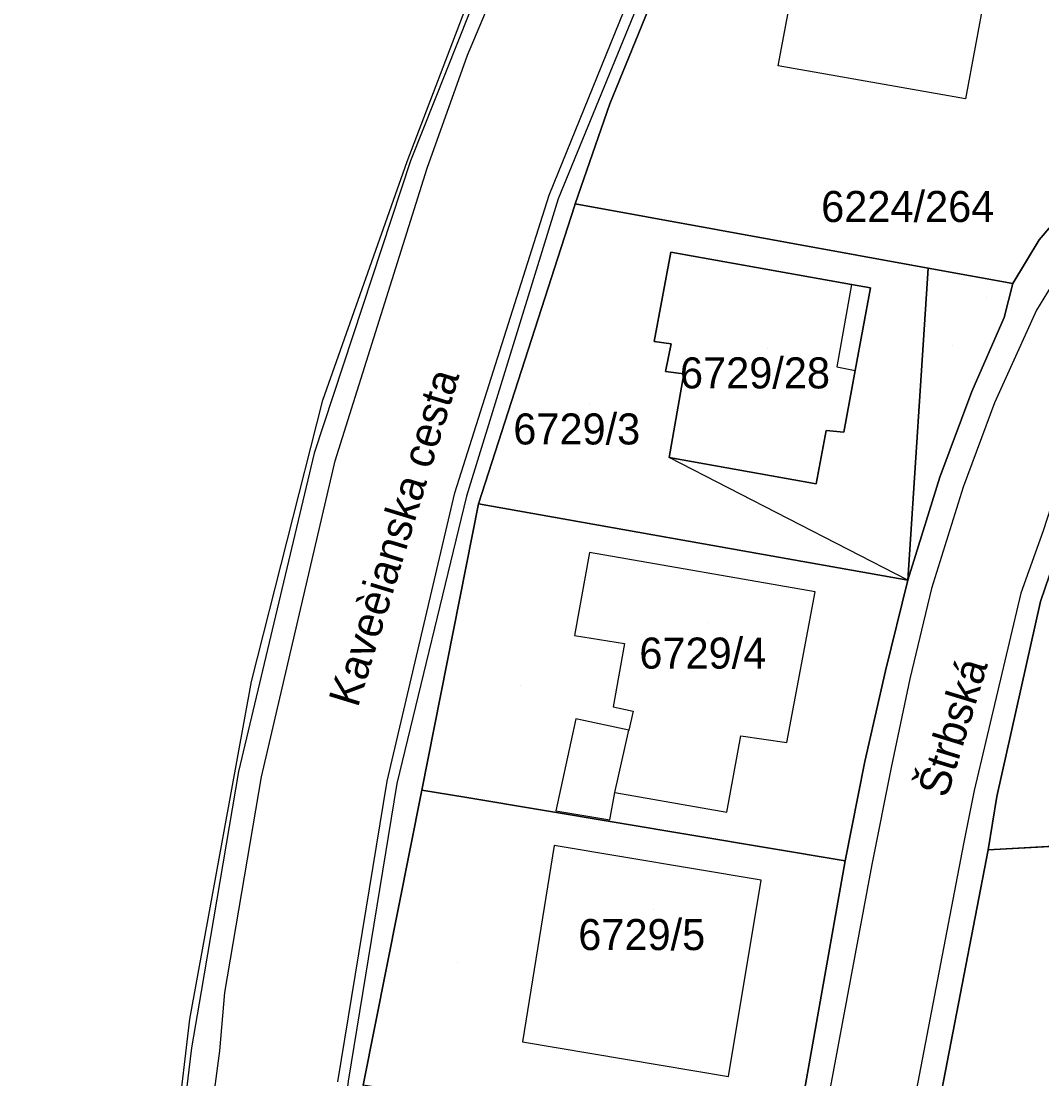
# Model space of a CAD drawing. Extents: x -266199 to -261993, y -1239047 to -1235108.
# Drawn here: x -264054.6 to -263988.9, y -1236110.8 to -1236042.6 of the extents above; entities that cross this region are included whole.
import ezdxf

# ---------------------------------------------------------------- set-up
doc = ezdxf.new("R2010")
doc.units = 0
for name, color, linetype in [('body_kn', 7, 'Continuous'), ('katuz_linie', 7, 'Continuous'), ('kladpar_druhypozemkov', 7, 'Continuous'), ('kladpar_hranice', 7, 'Continuous'), ('kladpar_parcelnecisla', 7, 'Continuous'), ('kladpar_plochy', 7, 'Continuous'), ('kladpar_sipky', 7, 'Continuous'), ('popisy', 7, 'Continuous'), ('zappar_hrandruhpozemk', 7, 'Continuous'), ('zuob_linie', 7, 'Continuous'), ('zuob_plochy', 7, 'Continuous')]:
    doc.layers.add(name, color=color, linetype=linetype)

msp = doc.modelspace()

# ---------------------------------------------------------------- linework, layer by layer
at = {"layer": 'body_kn'}
for p, q in [((-264025.9, -1236044.83), (-264025.9, -1236044.83)), ((-264005.87, -1236045.53), (-264005.87, -1236045.53)), ((-263993.81, -1236047.65), (-263993.81, -1236047.65)), ((-264016.73, -1236047.96), (-264016.73, -1236047.96)), ((-264029.77, -1236051.68), (-264029.77, -1236051.68)), ((-264029.56, -1236051.64), (-264029.56, -1236051.64)), ((-264028.49, -1236052.11), (-264028.49, -1236052.11)), ((-264020.63, -1236053.86), (-264020.63, -1236053.86)), ((-264020.04, -1236054.09), (-264020.04, -1236054.09)), ((-264019, -1236054.55), (-264019, -1236054.55)), ((-264018.95, -1236054.41), (-264018.95, -1236054.41)), ((-263989.06, -1236056.73), (-263989.06, -1236056.73)), ((-264012.78, -1236057.53), (-264012.78, -1236057.53)), ((-263996.22, -1236058.55), (-263996.22, -1236058.55)), ((-263996.22, -1236058.55), (-263996.22, -1236058.55)), ((-264001.16, -1236059.6), (-264001.16, -1236059.6)), ((-264001.16, -1236059.6), (-264001.16, -1236059.6)), ((-263999.93, -1236059.82), (-263999.93, -1236059.82)), ((-263990.76, -1236059.55), (-263990.76, -1236059.55)), ((-263990.76, -1236059.55), (-263990.76, -1236059.55)), ((-263989.24, -1236061.26), (-263989.24, -1236061.26)), ((-263991.32, -1236061.74), (-263991.32, -1236061.74)), ((-264013.87, -1236063.27), (-264013.87, -1236063.27)), ((-264012.77, -1236063.43), (-264012.77, -1236063.43)), ((-264013.13, -1236065.21), (-264013.13, -1236065.21)), ((-264011.95, -1236065.35), (-264011.95, -1236065.35)), ((-264002.09, -1236064.92), (-264002.09, -1236064.92)), ((-264000.91, -1236065.14), (-264000.91, -1236065.14)), ((-263993.4, -1236066.49), (-263993.4, -1236066.49)), ((-264035.22, -1236067.05), (-264035.22, -1236067.05)), ((-263991.93, -1236067.23), (-263991.93, -1236067.23)), ((-264002.79, -1236069.01), (-264002.79, -1236069.01)), ((-264001.64, -1236069.11), (-264001.64, -1236069.11)), ((-264035.78, -1236070.48), (-264035.78, -1236070.48)), ((-264034.42, -1236070.96), (-264034.42, -1236070.96)), ((-264012.89, -1236070.75), (-264012.89, -1236070.75)), ((-264012.89, -1236070.75), (-264012.89, -1236070.75)), ((-263995.46, -1236072.02), (-263995.46, -1236072.02)), ((-264026.71, -1236073.03), (-264026.71, -1236073.03)), ((-264003.42, -1236072.44), (-264003.42, -1236072.44)), ((-264003.42, -1236072.44), (-264003.42, -1236072.44)), ((-263993.95, -1236072.67), (-263993.95, -1236072.67)), ((-264025.96, -1236073.25), (-264025.96, -1236073.25)), ((-264025.19, -1236073.73), (-264025.19, -1236073.73)), ((-264018.03, -1236076.88), (-264018.03, -1236076.88)), ((-263997.51, -1236078.65), (-263997.51, -1236078.65)), ((-263997.51, -1236078.65), (-263997.51, -1236078.65)), ((-264003.5, -1236079.4), (-264003.5, -1236079.4)), ((-264003.5, -1236079.4), (-264003.5, -1236079.4)), ((-263995.99, -1236079.19), (-263995.99, -1236079.19)), ((-263990.23, -1236079.49), (-263990.23, -1236079.49)), ((-263988.98, -1236080.03), (-263988.98, -1236080.03)), ((-264018.99, -1236082.21), (-264018.99, -1236082.21)), ((-264015.78, -1236082.74), (-264015.78, -1236082.74)), ((-263998.96, -1236084.49), (-263998.96, -1236084.49)), ((-264039.81, -1236085.17), (-264039.81, -1236085.17)), ((-263997.4, -1236085), (-263997.4, -1236085)), ((-264016.5, -1236086.81), (-264016.5, -1236086.81)), ((-264015.22, -1236087.1), (-264015.22, -1236087.1)), ((-264018.92, -1236087.58), (-264018.92, -1236087.58)), ((-264015.5, -1236088.32), (-264015.5, -1236088.32)), ((-264015.5, -1236088.32), (-264015.5, -1236088.32)), ((-264008.29, -1236088.67), (-264008.29, -1236088.67)), ((-264005.31, -1236089.11), (-264005.31, -1236089.11)), ((-264000.28, -1236090.34), (-264000.28, -1236090.34)), ((-263998.6, -1236090.71), (-263998.6, -1236090.71)), ((-264040.64, -1236090.97), (-264040.64, -1236090.97)), ((-264039.16, -1236091.32), (-264039.16, -1236091.32)), ((-264031.06, -1236091.59), (-264031.06, -1236091.59)), ((-264030.44, -1236091.74), (-264030.44, -1236091.74)), ((-264028.84, -1236092.17), (-264028.84, -1236092.17)), ((-264026.07, -1236092.63), (-264026.07, -1236092.63)), ((-264016.4, -1236092.32), (-264016.4, -1236092.32)), ((-263993.24, -1236092.2), (-263993.24, -1236092.2)), ((-263991.79, -1236092.59), (-263991.79, -1236092.59)), ((-264020.19, -1236093.5), (-264020.19, -1236093.5)), ((-264016.73, -1236094.09), (-264016.73, -1236094.09)), ((-264009.18, -1236093.6), (-264009.18, -1236093.6)), ((-264020.31, -1236095.75), (-264020.31, -1236095.75)), ((-263993.94, -1236095.64), (-263993.94, -1236095.64)), ((-263992.35, -1236096.02), (-263992.35, -1236096.02)), ((-264001.55, -1236096.74), (-264001.55, -1236096.74)), ((-264001.55, -1236096.74), (-264001.55, -1236096.74)), ((-263999.85, -1236096.96), (-263999.85, -1236096.96)), ((-264006.96, -1236097.97), (-264006.96, -1236097.97)), ((-264006.96, -1236097.97), (-264006.96, -1236097.97)), ((-264043.05, -1236105.15), (-264043.05, -1236105.15)), ((-264041.53, -1236105.22), (-264041.53, -1236105.22)), ((-264043.79, -1236106.93), (-264043.79, -1236106.93)), ((-264022.34, -1236108.4), (-264022.34, -1236108.4)), ((-264043.68, -1236108.78), (-264043.68, -1236108.78)), ((-264041.85, -1236108.96), (-264041.85, -1236108.96)), ((-264009.08, -1236110.63), (-264009.08, -1236110.63))]:
    msp.add_line(p, q, dxfattribs=at)
at = {"layer": 'katuz_linie'}
msp.add_lwpolyline([(-264054.65, -1236214.92), (-264050.44, -1236162.62), (-264048.69, -1236148.19), (-264048.46, -1236146.29), (-264048.32, -1236145.13), (-264047.53, -1236138.62), (-264046.96, -1236133.89), (-264043.79, -1236106.93), (-264039.81, -1236085.17), (-264035.22, -1236067.05), (-264029.77, -1236051.68), (-264019.6, -1236025), (-264016.77, -1236017.89), (-264013.07, -1236002.07), (-264012.18, -1235998.42), (-264004, -1235976.74), (-264004.02, -1235975.19), (-264003.46, -1235973.59), (-264003.87, -1235955.49)], dxfattribs=at)
at = {"layer": 'kladpar_druhypozemkov'}
for p, q in [((-264006.54, -1236063.7), (-264006.54, -1236063.7)), ((-263994.67, -1236063.54), (-263994.67, -1236063.54)), ((-264018.06, -1236067.31), (-264018.06, -1236067.31)), ((-264010.37, -1236081.35), (-264010.37, -1236081.35)), ((-264022.49, -1236085.46), (-264022.49, -1236085.46)), ((-264013.92, -1236099.88), (-264013.92, -1236099.88)), ((-264026.51, -1236103.31), (-264026.51, -1236103.31))]:
    msp.add_line(p, q, dxfattribs=at)
at = {"layer": 'kladpar_hranice'}
for p, q in [((-263996.22, -1236058.55), (-263997.51, -1236078.65)), ((-263997.51, -1236078.65), (-263996.22, -1236058.55)), ((-263996.22, -1236058.55), (-263990.76, -1236059.55)), ((-263997.51, -1236078.65), (-264012.89, -1236070.75))]:
    msp.add_line(p, q, dxfattribs=at)
for points in [[(-264054.65, -1236214.92), (-264050.44, -1236162.62), (-264048.69, -1236148.19), (-264048.46, -1236146.29), (-264048.32, -1236145.13), (-264047.53, -1236138.62), (-264046.96, -1236133.89), (-264043.79, -1236106.93), (-264039.81, -1236085.17), (-264035.22, -1236067.05), (-264029.77, -1236051.68), (-264019.6, -1236025), (-264016.77, -1236017.89), (-264013.07, -1236002.07), (-264012.18, -1235998.42), (-264004, -1235976.74), (-264004.02, -1235975.19), (-264003.46, -1235973.59), (-264003.87, -1235955.49)], [(-264005.75, -1236029.89), (-264009.1, -1236029.29), (-264016.73, -1236047.96), (-264018.95, -1236054.41), (-264019, -1236054.55), (-264025.19, -1236073.73), (-264028.84, -1236092.17), (-264032.61, -1236111.18), (-264034.93, -1236130.11), (-264037.2, -1236149.76), (-264039.42, -1236167.83), (-264041.14, -1236187.26)], [(-263969.22, -1236032.44), (-263971.82, -1236040.07), (-263972.77, -1236041.15), (-263974.57, -1236043.09), (-263984.28, -1236051.15), (-263989.06, -1236056.73), (-263990.76, -1236059.55), (-263996.22, -1236058.55), (-264018.95, -1236054.41), (-264016.73, -1236047.96), (-264009.1, -1236029.29), (-264005.75, -1236029.89), (-263990.89, -1236032.54), (-263969.22, -1236032.44)], [(-263968.71, -1236039.76), (-263967.92, -1236051.04), (-263967.62, -1236055.28), (-263972.39, -1236055.85), (-263980.46, -1236061.22), (-263980.53, -1236061.33), (-263983.71, -1236066.05), (-263984.36, -1236067.51), (-263985.67, -1236070.42), (-263988.11, -1236077.51), (-263988.98, -1236080.03), (-263991.79, -1236092.59), (-263992.35, -1236096.02), (-263995.69, -1236113.37), (-263998.9, -1236130.23), (-264001.32, -1236146.49), (-264002.46, -1236163.09), (-264004.38, -1236193.13)], [(-264012.31, -1236189.03), (-264011.29, -1236170.91), (-264010.36, -1236152.32), (-264008.04, -1236133.26), (-264004.89, -1236115.49), (-264001.55, -1236096.74), (-264000.28, -1236090.34), (-263998.96, -1236084.49), (-263997.51, -1236078.65), (-263995.46, -1236072.02), (-263993.4, -1236066.49), (-263991.32, -1236061.74), (-263990.76, -1236059.55), (-263989.06, -1236056.73), (-263984.28, -1236051.15), (-263974.57, -1236043.09), (-263972.77, -1236041.15)], [(-263997.51, -1236078.65), (-264025.19, -1236073.73), (-264019, -1236054.55), (-264018.95, -1236054.41), (-263996.22, -1236058.55)], [(-264012.89, -1236070.75), (-264003.42, -1236072.44), (-264002.79, -1236069.01), (-264001.64, -1236069.11), (-264000.91, -1236065.14), (-263999.93, -1236059.82), (-264001.16, -1236059.6), (-264012.78, -1236057.53), (-264013.87, -1236063.27), (-264012.77, -1236063.43), (-264013.13, -1236065.21), (-264011.95, -1236065.35), (-264012.89, -1236070.75)], [(-264003.42, -1236072.44), (-264012.89, -1236070.75), (-264011.95, -1236065.35), (-264013.13, -1236065.21), (-264012.77, -1236063.43), (-264013.87, -1236063.27), (-264012.78, -1236057.53), (-264001.16, -1236059.6), (-263999.93, -1236059.82), (-264000.91, -1236065.14), (-264001.64, -1236069.11), (-264002.79, -1236069.01), (-264003.42, -1236072.44)], [(-263990.76, -1236059.55), (-263991.32, -1236061.74), (-263993.4, -1236066.49), (-263995.46, -1236072.02), (-263997.51, -1236078.65)], [(-263997.51, -1236078.65), (-263998.96, -1236084.49), (-264000.28, -1236090.34), (-264001.55, -1236096.74), (-264026.07, -1236092.63), (-264028.84, -1236092.17), (-264025.19, -1236073.73), (-263997.51, -1236078.65)], [(-263953.52, -1236093.92), (-263992.35, -1236096.02), (-263991.79, -1236092.59), (-263988.98, -1236080.03), (-263988.11, -1236077.51)], [(-264001.55, -1236096.74), (-264004.89, -1236115.49), (-264032.61, -1236111.18), (-264028.84, -1236092.17), (-264026.07, -1236092.63), (-264001.55, -1236096.74)], [(-263953.52, -1236093.92), (-263952.67, -1236110.92), (-263995.69, -1236113.37), (-263992.35, -1236096.02), (-263953.52, -1236093.92)]]:
    msp.add_lwpolyline(points, dxfattribs=at)
at = {"layer": 'kladpar_plochy'}
for p, q in [((-264025.19, -1236073.73), (-264019, -1236054.55)), ((-264019, -1236054.55), (-264018.95, -1236054.41)), ((-264018.95, -1236054.41), (-263996.22, -1236058.55)), ((-264012.78, -1236057.53), (-264013.87, -1236063.27)), ((-264001.16, -1236059.6), (-264012.78, -1236057.53)), ((-263996.22, -1236058.55), (-263997.51, -1236078.65)), ((-263999.93, -1236059.82), (-264001.16, -1236059.6)), ((-264000.91, -1236065.14), (-263999.93, -1236059.82)), ((-264013.87, -1236063.27), (-264012.77, -1236063.43)), ((-264012.77, -1236063.43), (-264013.13, -1236065.21)), ((-264013.13, -1236065.21), (-264011.95, -1236065.35)), ((-264011.95, -1236065.35), (-264012.89, -1236070.75)), ((-264001.64, -1236069.11), (-264000.91, -1236065.14)), ((-264003.42, -1236072.44), (-264002.79, -1236069.01)), ((-264002.79, -1236069.01), (-264001.64, -1236069.11)), ((-264012.89, -1236070.75), (-264003.42, -1236072.44)), ((-263997.51, -1236078.65), (-264025.19, -1236073.73)), ((-263988.98, -1236080.03), (-263988.11, -1236077.51)), ((-263991.79, -1236092.59), (-263988.98, -1236080.03)), ((-263992.35, -1236096.02), (-263991.79, -1236092.59)), ((-263953.52, -1236093.92), (-263992.35, -1236096.02))]:
    msp.add_line(p, q, dxfattribs=at)
for points in [[(-263993, -1235942.71), (-263989.54, -1235968.11), (-263988.96, -1235971.46), (-263989.36, -1235981.27), (-263989.42, -1235984.66), (-263989.93, -1235986.67), (-263990.67, -1235989.63), (-263991.01, -1235990.97), (-263991.77, -1235993.69), (-263993.77, -1236000.9), (-263997.69, -1236007.41), (-264005.75, -1236029.89), (-264009.1, -1236029.29), (-264016.73, -1236047.96), (-264018.95, -1236054.41), (-264019, -1236054.55), (-264025.19, -1236073.73), (-264028.84, -1236092.17), (-264032.61, -1236111.18), (-264034.93, -1236130.11), (-264037.2, -1236149.76), (-264039.42, -1236167.83), (-264041.14, -1236187.26)], [(-264054.65, -1236214.92), (-264050.44, -1236162.62), (-264048.69, -1236148.19), (-264048.46, -1236146.29), (-264048.32, -1236145.13), (-264047.53, -1236138.62), (-264046.96, -1236133.89), (-264043.79, -1236106.93), (-264039.81, -1236085.17), (-264035.22, -1236067.05), (-264029.77, -1236051.68), (-264019.6, -1236025), (-264016.77, -1236017.89), (-264013.07, -1236002.07), (-264012.18, -1235998.42), (-264004, -1235976.74), (-264004.02, -1235975.19), (-264003.46, -1235973.59), (-264003.87, -1235955.49)], [(-263968.71, -1236039.76), (-263967.92, -1236051.04), (-263967.62, -1236055.28), (-263972.39, -1236055.85), (-263980.46, -1236061.22), (-263980.53, -1236061.33), (-263983.71, -1236066.05), (-263984.36, -1236067.51), (-263985.67, -1236070.42), (-263988.11, -1236077.51), (-263988.98, -1236080.03), (-263991.79, -1236092.59), (-263992.35, -1236096.02), (-263995.69, -1236113.37), (-263998.9, -1236130.23), (-264001.32, -1236146.49), (-264002.46, -1236163.09), (-264004.38, -1236193.13)], [(-264012.31, -1236189.03), (-264011.29, -1236170.91), (-264010.36, -1236152.32), (-264008.04, -1236133.26), (-264004.89, -1236115.49), (-264001.55, -1236096.74), (-264000.28, -1236090.34), (-263998.96, -1236084.49), (-263997.51, -1236078.65), (-263995.46, -1236072.02), (-263993.4, -1236066.49), (-263991.32, -1236061.74), (-263990.76, -1236059.55), (-263989.06, -1236056.73), (-263984.28, -1236051.15), (-263974.57, -1236043.09), (-263972.77, -1236041.15)]]:
    msp.add_lwpolyline(points, dxfattribs=at)
for points in [[(-263969.22, -1236032.44), (-263971.82, -1236040.07), (-263972.77, -1236041.15), (-263974.57, -1236043.09), (-263984.28, -1236051.15), (-263989.06, -1236056.73), (-263990.76, -1236059.55), (-263996.22, -1236058.55), (-264018.95, -1236054.41), (-264016.73, -1236047.96), (-264009.1, -1236029.29), (-264005.75, -1236029.89), (-263990.89, -1236032.54)], [(-264003.42, -1236072.44), (-264012.89, -1236070.75), (-264011.95, -1236065.35), (-264013.13, -1236065.21), (-264012.77, -1236063.43), (-264013.87, -1236063.27), (-264012.78, -1236057.53), (-264001.16, -1236059.6), (-263999.93, -1236059.82), (-264000.91, -1236065.14), (-264001.64, -1236069.11), (-264002.79, -1236069.01)], [(-263990.76, -1236059.55), (-263991.32, -1236061.74), (-263993.4, -1236066.49), (-263995.46, -1236072.02), (-263997.51, -1236078.65), (-263996.22, -1236058.55)], [(-263997.51, -1236078.65), (-263998.96, -1236084.49), (-264000.28, -1236090.34), (-264001.55, -1236096.74), (-264026.07, -1236092.63), (-264028.84, -1236092.17), (-264025.19, -1236073.73)], [(-264001.55, -1236096.74), (-264004.89, -1236115.49), (-264032.61, -1236111.18), (-264028.84, -1236092.17), (-264026.07, -1236092.63)], [(-263953.52, -1236093.92), (-263952.67, -1236110.92), (-263995.69, -1236113.37), (-263992.35, -1236096.02)]]:
    msp.add_lwpolyline(points, close=True, dxfattribs=at)
at = {"layer": 'kladpar_sipky'}
msp.add_line((-263992.43, -1236060.44), (-263992.43, -1236060.44), dxfattribs=at)
at = {"layer": 'zappar_hrandruhpozemk'}
for p, q in [((-264025.9, -1236044.83), (-264015.3, -1236019.75)), ((-264001.16, -1236059.6), (-264002.09, -1236064.92)), ((-264002.09, -1236064.92), (-264000.91, -1236065.14)), ((-264031.06, -1236091.59), (-264026.71, -1236073.03)), ((-264025.96, -1236073.25), (-264030.44, -1236091.74)), ((-264003.5, -1236079.4), (-264018.03, -1236076.88)), ((-263997.4, -1236085), (-263998.6, -1236090.71)), ((-264016.4, -1236092.32), (-264015.5, -1236088.32)), ((-264034.25, -1236110.97), (-264031.06, -1236091.59)), ((-264009.08, -1236110.63), (-264006.96, -1236097.97))]:
    msp.add_line(p, q, dxfattribs=at)
for points in [[(-264013.42, -1236003.71), (-264016.69, -1236019.29), (-264029.56, -1236051.64), (-264035.78, -1236070.48), (-264040.64, -1236090.97), (-264043.05, -1236105.15), (-264043.68, -1236108.78), (-264046.1, -1236128.84), (-264048.05, -1236148.24)], [(-264026.71, -1236073.03), (-264020.63, -1236053.86), (-264010.45, -1236028.77), (-264006.09, -1236018.51), (-264003.22, -1236011.94)], [(-264005.4, -1236018.79), (-264009.81, -1236029.1), (-264020.04, -1236054.09), (-264025.96, -1236073.25)], [(-263993.98, -1236034.75), (-263994.52, -1236037.74), (-263992.04, -1236038.2), (-263992.25, -1236039.32), (-263990.16, -1236039.72), (-263990.44, -1236041.32), (-263992.55, -1236040.93), (-263993.81, -1236047.65), (-264005.87, -1236045.53), (-264005.04, -1236041.06), (-264007.29, -1236040.64), (-264005.88, -1236032.63)], [(-264044.5, -1236128.87), (-264041.85, -1236108.96), (-264041.53, -1236105.22), (-264039.16, -1236091.32), (-264034.42, -1236070.96), (-264028.49, -1236052.11), (-264025.9, -1236044.83)], [(-263982.65, -1236052.81), (-263987.33, -1236058.17), (-263989.24, -1236061.26), (-263991.93, -1236067.23), (-263993.95, -1236072.67), (-263995.99, -1236079.19), (-263997.4, -1236085)], [(-263985.01, -1236065.3), (-263986.95, -1236069.79), (-263988.81, -1236075.47), (-263990.23, -1236079.49), (-263993.24, -1236092.2), (-263993.94, -1236095.64), (-263997.29, -1236113.11)], [(-264018.03, -1236076.88), (-264018.99, -1236082.21), (-264015.78, -1236082.74), (-264016.5, -1236086.81), (-264015.22, -1236087.1), (-264015.5, -1236088.32)], [(-264016.4, -1236092.32), (-264009.18, -1236093.6), (-264008.29, -1236088.67), (-264005.31, -1236089.11), (-264003.5, -1236079.4)], [(-264015.5, -1236088.32), (-264018.92, -1236087.58), (-264020.19, -1236093.5), (-264016.73, -1236094.09), (-264016.4, -1236092.32)], [(-263998.6, -1236090.71), (-263999.85, -1236096.96), (-264003.37, -1236115.85), (-264006.52, -1236133.47), (-264008.73, -1236151.49)], [(-264030.44, -1236091.74), (-264033.57, -1236110.92), (-264035.88, -1236130.07), (-264037.88, -1236149.39), (-264039.61, -1236167.82), (-264041.48, -1236187.5)], [(-264006.96, -1236097.97), (-264020.31, -1236095.75), (-264022.34, -1236108.4), (-264009.08, -1236110.63)]]:
    msp.add_lwpolyline(points, dxfattribs=at)
at = {"layer": 'zuob_linie'}
msp.add_lwpolyline([(-264054.65, -1236214.92), (-264050.44, -1236162.62), (-264048.69, -1236148.19), (-264048.46, -1236146.29), (-264048.32, -1236145.13), (-264047.53, -1236138.62), (-264046.96, -1236133.89), (-264043.79, -1236106.93), (-264039.81, -1236085.17), (-264035.22, -1236067.05), (-264029.77, -1236051.68), (-264019.6, -1236025), (-264016.77, -1236017.89), (-264013.07, -1236002.07), (-264012.18, -1235998.42), (-264004, -1235976.74), (-264004.02, -1235975.19), (-264003.46, -1235973.59), (-264003.87, -1235955.49)], dxfattribs=at)
at = {"layer": 'zuob_plochy'}
msp.add_lwpolyline([(-264054.65, -1236214.92), (-264050.44, -1236162.62), (-264048.69, -1236148.19), (-264048.46, -1236146.29), (-264048.32, -1236145.13), (-264047.53, -1236138.62), (-264046.96, -1236133.89), (-264043.79, -1236106.93), (-264039.81, -1236085.17), (-264035.22, -1236067.05), (-264029.77, -1236051.68), (-264019.6, -1236025), (-264016.77, -1236017.89), (-264013.07, -1236002.07), (-264012.18, -1235998.42), (-264004, -1235976.74), (-264004.02, -1235975.19), (-264003.46, -1235973.59), (-264003.87, -1235955.49)], dxfattribs=at)

# ---------------------------------------------------------------- texts
at = {"layer": 'kladpar_parcelnecisla'}
for s, p in [('6224/264', (-264003.102, -1236055.58)), ('6729/28', (-264012.201, -1236066.3)), ('6729/3', (-264022.942, -1236069.91)), ('6729/4', (-264014.819, -1236084.35)), ('6729/5', (-264018.754, -1236102.48))]:
    msp.add_text(s, height=2, dxfattribs=at).set_placement(p)
at = {"layer": 'popisy'}
for s, p in [('Kaveèianska cesta', (-264032.961, -1236086.916)), ('Štrbská', (-263995.006, -1236092.745))]:
    msp.add_text(s, height=2, rotation=73, dxfattribs=at).set_placement(p)

doc.saveas('drawing.dxf')
